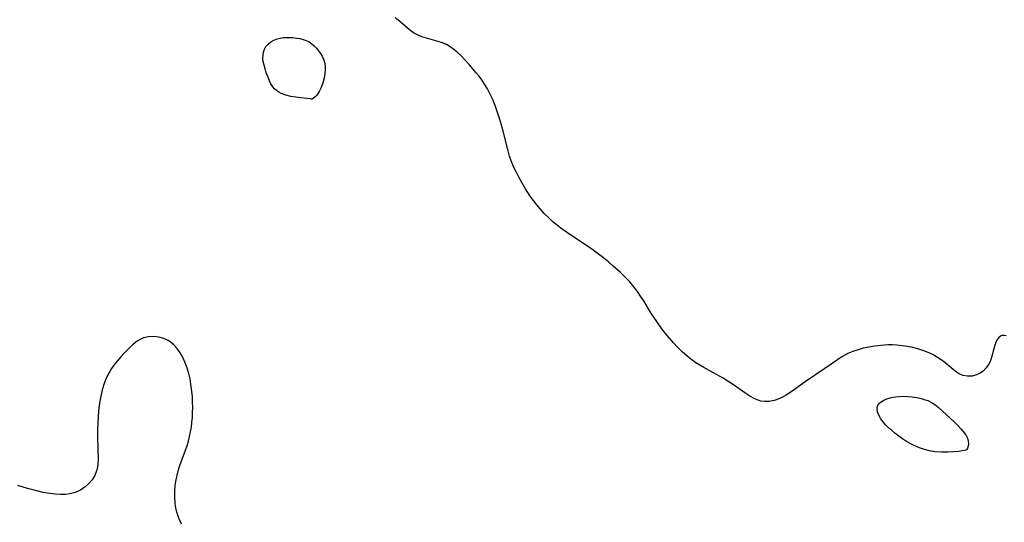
# Model space of a CAD drawing. Header units: metres. Extents: x 1073367 to 1082519, y 1569854 to 1574957.
# Tile 1016 of 1056: x 1080374 to 1080660, y 1573139 to 1573285. Entities that reach past the tile are written whole.
import ezdxf

# ---------------------------------------------------------------- set-up
doc = ezdxf.new("R2010")
doc.units = ezdxf.units.M
doc.layers.add('CGG_CurvaNivelLidar_v1', color=253, linetype='Continuous', lineweight=30)

msp = doc.modelspace()

# ---------------------------------------------------------------- linework, layer by layer
at = {"layer": 'CGG_CurvaNivelLidar_v1'}
for p, q in [((1080484.1304, 1573284.4991, 72.5), (1080482.871, 1573285.4843, 72.5)), ((1080486.9845, 1573281.9646, 72.5), (1080484.1304, 1573284.4991, 72.5)), ((1080488.1932, 1573281.0979, 72.5), (1080486.9845, 1573281.9646, 72.5)), ((1080489.5101, 1573280.3976, 72.5), (1080488.1932, 1573281.0979, 72.5)), ((1080445.3284, 1573277.1231, 72.5), (1080445.9652, 1573277.8694, 72.5)), ((1080445.9652, 1573277.8694, 72.5), (1080446.7501, 1573278.4967, 72.5)), ((1080446.7501, 1573278.4967, 72.5), (1080447.648, 1573279.0059, 72.5)), ((1080447.648, 1573279.0059, 72.5), (1080448.6338, 1573279.3868, 72.5)), ((1080448.6338, 1573279.3868, 72.5), (1080449.4787, 1573279.5918, 72.5)), ((1080449.4787, 1573279.5918, 72.5), (1080450.3567, 1573279.7173, 72.5)), ((1080450.3567, 1573279.7173, 72.5), (1080451.2568, 1573279.7761, 72.5)), ((1080451.2568, 1573279.7761, 72.5), (1080452.1695, 1573279.7764, 72.5)), ((1080452.1695, 1573279.7764, 72.5), (1080453.1875, 1573279.7151, 72.5)), ((1080453.1875, 1573279.7151, 72.5), (1080454.1999, 1573279.596, 72.5)), ((1080454.1999, 1573279.596, 72.5), (1080455.1721, 1573279.4263, 72.5)), ((1080455.1721, 1573279.4263, 72.5), (1080456.1168, 1573279.1952, 72.5)), ((1080456.1168, 1573279.1952, 72.5), (1080457.0202, 1573278.8878, 72.5)), ((1080457.0202, 1573278.8878, 72.5), (1080457.8656, 1573278.483, 72.5)), ((1080457.8656, 1573278.483, 72.5), (1080458.6414, 1573277.9614, 72.5)), ((1080458.6414, 1573277.9614, 72.5), (1080459.3516, 1573277.3428, 72.5)), ((1080490.5675, 1573279.9954, 72.5), (1080489.5101, 1573280.3976, 72.5)), ((1080495.3702, 1573278.6387, 72.5), (1080490.5675, 1573279.9954, 72.5)), ((1080496.5927, 1573278.2141, 72.5), (1080495.3702, 1573278.6387, 72.5)), ((1080497.7755, 1573277.6857, 72.5), (1080496.5927, 1573278.2141, 72.5)), ((1080444.4914, 1573274.6563, 72.5), (1080444.6433, 1573275.5375, 72.5)), ((1080444.6433, 1573275.5375, 72.5), (1080444.9191, 1573276.3671, 72.5)), ((1080444.9191, 1573276.3671, 72.5), (1080445.3284, 1573277.1231, 72.5)), ((1080459.3516, 1573277.3428, 72.5), (1080460.0058, 1573276.651, 72.5)), ((1080460.0058, 1573276.651, 72.5), (1080460.6098, 1573275.9051, 72.5)), ((1080460.6098, 1573275.9051, 72.5), (1080461.1475, 1573275.141, 72.5)), ((1080461.1475, 1573275.141, 72.5), (1080461.6225, 1573274.3396, 72.5)), ((1080498.8514, 1573277.0538, 72.5), (1080497.7755, 1573277.6857, 72.5)), ((1080499.883, 1573276.3123, 72.5), (1080498.8514, 1573277.0538, 72.5)), ((1080500.881, 1573275.4849, 72.5), (1080499.883, 1573276.3123, 72.5)), ((1080502.0113, 1573274.4377, 72.5), (1080500.881, 1573275.4849, 72.5)), ((1080444.462, 1573273.7422, 72.5), (1080444.4914, 1573274.6563, 72.5)), ((1080444.5687, 1573272.7178, 72.5), (1080444.462, 1573273.7422, 72.5)), ((1080444.7862, 1573271.6796, 72.5), (1080444.5687, 1573272.7178, 72.5)), ((1080461.6225, 1573274.3396, 72.5), (1080462.0123, 1573273.4974, 72.5)), ((1080462.0123, 1573273.4974, 72.5), (1080462.3103, 1573272.5597, 72.5)), ((1080462.3103, 1573272.5597, 72.5), (1080462.4969, 1573271.5711, 72.5)), ((1080503.1073, 1573273.3179, 72.5), (1080502.0113, 1573274.4377, 72.5)), ((1080504.3308, 1573271.9543, 72.5), (1080503.1073, 1573273.3179, 72.5)), ((1080445.078, 1573270.6324, 72.5), (1080444.7862, 1573271.6796, 72.5)), ((1080445.4359, 1573269.5287, 72.5), (1080445.078, 1573270.6324, 72.5)), ((1080445.8387, 1573268.4344, 72.5), (1080445.4359, 1573269.5287, 72.5)), ((1080462.5412, 1573270.452, 72.5), (1080462.4404, 1573269.2309, 72.5)), ((1080462.4969, 1573271.5711, 72.5), (1080462.5412, 1573270.452, 72.5)), ((1080506.3711, 1573269.526, 72.5), (1080504.3308, 1573271.9543, 72.5)), ((1080507.1964, 1573268.4894, 72.5), (1080506.3711, 1573269.526, 72.5)), ((1080446.2893, 1573267.3664, 72.5), (1080445.8387, 1573268.4344, 72.5)), ((1080446.7977, 1573266.3453, 72.5), (1080446.2893, 1573267.3664, 72.5)), ((1080461.8334, 1573266.5993, 72.5), (1080461.339, 1573265.2379, 72.5)), ((1080462.1941, 1573267.9114, 72.5), (1080461.8334, 1573266.5993, 72.5)), ((1080462.4404, 1573269.2309, 72.5), (1080462.1941, 1573267.9114, 72.5)), ((1080507.988, 1573267.4243, 72.5), (1080507.1964, 1573268.4894, 72.5)), ((1080508.8331, 1573266.164, 72.5), (1080507.988, 1573267.4243, 72.5)), ((1080447.3828, 1573265.3982, 72.5), (1080446.7977, 1573266.3453, 72.5)), ((1080447.7923, 1573264.8957, 72.5), (1080447.3828, 1573265.3982, 72.5)), ((1080448.3013, 1573264.4232, 72.5), (1080447.7923, 1573264.8957, 72.5)), ((1080448.7745, 1573264.0792, 72.5), (1080448.3013, 1573264.4232, 72.5)), ((1080449.1227, 1573263.867, 72.5), (1080448.7745, 1573264.0792, 72.5)), ((1080449.7815, 1573263.5334, 72.5), (1080449.1227, 1573263.867, 72.5)), ((1080451.1331, 1573263.0314, 72.5), (1080449.7815, 1573263.5334, 72.5)), ((1080460.7561, 1573264.0311, 72.5), (1080460.105, 1573263.0487, 72.5)), ((1080461.339, 1573265.2379, 72.5), (1080460.7561, 1573264.0311, 72.5)), ((1080509.6176, 1573264.8602, 72.5), (1080508.8331, 1573266.164, 72.5)), ((1080510.4649, 1573263.2741, 72.5), (1080509.6176, 1573264.8602, 72.5)), ((1080452.5821, 1573262.6576, 72.5), (1080451.1331, 1573263.0314, 72.5)), ((1080454.041, 1573262.3868, 72.5), (1080452.5821, 1573262.6576, 72.5)), ((1080455.4243, 1573262.1955, 72.5), (1080454.041, 1573262.3868, 72.5)), ((1080458.2753, 1573261.8984, 72.5), (1080455.4243, 1573262.1955, 72.5)), ((1080458.4593, 1573261.8634, 72.5), (1080458.2753, 1573261.8984, 72.5)), ((1080458.5, 1573261.8292, 72.5), (1080458.4593, 1573261.8634, 72.5)), ((1080458.5934, 1573261.803, 72.5), (1080458.5, 1573261.8292, 72.5)), ((1080458.7783, 1573261.8704, 72.5), (1080458.5934, 1573261.803, 72.5)), ((1080459.149, 1573262.1048, 72.5), (1080458.7783, 1573261.8704, 72.5)), ((1080459.6086, 1573262.4987, 72.5), (1080459.149, 1573262.1048, 72.5)), ((1080460.105, 1573263.0487, 72.5), (1080459.6086, 1573262.4987, 72.5)), ((1080511.2661, 1573261.5235, 72.5), (1080510.4649, 1573263.2741, 72.5)), ((1080511.9771, 1573259.728, 72.5), (1080511.2661, 1573261.5235, 72.5)), ((1080513.1781, 1573256.25, 72.5), (1080511.9771, 1573259.728, 72.5)), ((1080514.0519, 1573253.3632, 72.5), (1080513.1781, 1573256.25, 72.5)), ((1080515.6459, 1573246.7966, 72.5), (1080514.0519, 1573253.3632, 72.5)), ((1080516.0613, 1573245.3275, 72.5), (1080515.6459, 1573246.7966, 72.5)), ((1080516.544, 1573243.886, 72.5), (1080516.0613, 1573245.3275, 72.5)), ((1080516.9283, 1573242.9158, 72.5), (1080516.544, 1573243.886, 72.5)), ((1080517.3517, 1573241.9604, 72.5), (1080516.9283, 1573242.9158, 72.5)), ((1080517.948, 1573240.7368, 72.5), (1080517.3517, 1573241.9604, 72.5)), ((1080518.5846, 1573239.5278, 72.5), (1080517.948, 1573240.7368, 72.5)), ((1080519.2784, 1573238.2811, 72.5), (1080518.5846, 1573239.5278, 72.5)), ((1080520.7348, 1573235.8174, 72.5), (1080519.2784, 1573238.2811, 72.5)), ((1080522.085, 1573233.696, 72.5), (1080520.7348, 1573235.8174, 72.5)), ((1080522.991, 1573232.4096, 72.5), (1080522.085, 1573233.696, 72.5)), ((1080523.9488, 1573231.1596, 72.5), (1080522.991, 1573232.4096, 72.5)), ((1080524.957, 1573229.9484, 72.5), (1080523.9488, 1573231.1596, 72.5)), ((1080526.16, 1573228.6266, 72.5), (1080524.957, 1573229.9484, 72.5)), ((1080527.4216, 1573227.3588, 72.5), (1080526.16, 1573228.6266, 72.5)), ((1080528.7385, 1573226.1472, 72.5), (1080527.4216, 1573227.3588, 72.5)), ((1080529.9625, 1573225.118, 72.5), (1080528.7385, 1573226.1472, 72.5)), ((1080530.9401, 1573224.3608, 72.5), (1080529.9625, 1573225.118, 72.5)), ((1080533.2429, 1573222.7153, 72.5), (1080530.9401, 1573224.3608, 72.5)), ((1080539.551, 1573218.5219, 72.5), (1080533.2429, 1573222.7153, 72.5)), ((1080541.9131, 1573216.8463, 72.5), (1080539.551, 1573218.5219, 72.5)), ((1080543.3748, 1573215.7272, 72.5), (1080541.9131, 1573216.8463, 72.5)), ((1080544.8021, 1573214.5701, 72.5), (1080543.3748, 1573215.7272, 72.5)), ((1080546.1955, 1573213.3794, 72.5), (1080544.8021, 1573214.5701, 72.5)), ((1080548.2671, 1573211.5032, 72.5), (1080546.1955, 1573213.3794, 72.5)), ((1080549.6395, 1573210.1613, 72.5), (1080548.2671, 1573211.5032, 72.5)), ((1080550.9517, 1573208.7626, 72.5), (1080549.6395, 1573210.1613, 72.5)), ((1080552.1903, 1573207.2996, 72.5), (1080550.9517, 1573208.7626, 72.5)), ((1080553.1823, 1573205.9917, 72.5), (1080552.1903, 1573207.2996, 72.5)), ((1080554.1198, 1573204.6402, 72.5), (1080553.1823, 1573205.9917, 72.5)), ((1080555.0133, 1573203.2554, 72.5), (1080554.1198, 1573204.6402, 72.5)), ((1080557.1139, 1573199.8223, 72.5), (1080555.0133, 1573203.2554, 72.5)), ((1080558.7919, 1573197.2231, 72.5), (1080557.1139, 1573199.8223, 72.5)), ((1080560.2716, 1573195.129, 72.5), (1080558.7919, 1573197.2231, 72.5)), ((1080561.3279, 1573193.7602, 72.5), (1080560.2716, 1573195.129, 72.5)), ((1080408.9698, 1573192.1303, 73), (1080407.9075, 1573191.5038, 73)), ((1080409.8226, 1573192.4865, 73), (1080408.9698, 1573192.1303, 73)), ((1080411.2739, 1573192.8276, 73), (1080409.8226, 1573192.4865, 73)), ((1080412.7688, 1573192.9047, 73), (1080411.2739, 1573192.8276, 73)), ((1080414.2645, 1573192.7371, 73), (1080412.7688, 1573192.9047, 73)), ((1080415.6693, 1573192.3455, 73), (1080414.2645, 1573192.7371, 73)), ((1080416.994, 1573191.7231, 73), (1080415.6693, 1573192.3455, 73)), ((1080562.4636, 1573192.4048, 72.5), (1080561.3279, 1573193.7602, 72.5)), ((1080563.6443, 1573191.0917, 72.5), (1080562.4636, 1573192.4048, 72.5)), ((1080658.1456, 1573192.634, 72.5), (1080657.5624, 1573191.8225, 72.5)), ((1080658.5895, 1573192.9913, 72.5), (1080658.1456, 1573192.634, 72.5)), ((1080659.0772, 1573193.1953, 72.5), (1080658.5895, 1573192.9913, 72.5)), ((1080659.6421, 1573193.2264, 72.5), (1080659.0772, 1573193.1953, 72.5)), ((1080660.2231, 1573193.071, 72.5), (1080659.6421, 1573193.2264, 72.5)), ((1080405.406, 1573189.3509, 73), (1080404.2058, 1573188.0995, 73)), ((1080406.6308, 1573190.5062, 73), (1080405.406, 1573189.3509, 73)), ((1080407.9075, 1573191.5038, 73), (1080406.6308, 1573190.5062, 73)), ((1080417.4685, 1573191.4218, 73), (1080416.994, 1573191.7231, 73)), ((1080418.5783, 1573190.5052, 73), (1080417.4685, 1573191.4218, 73)), ((1080419.5709, 1573189.4026, 73), (1080418.5783, 1573190.5052, 73)), ((1080420.4553, 1573188.1541, 73), (1080419.5709, 1573189.4026, 73)), ((1080564.8592, 1573189.8152, 72.5), (1080563.6443, 1573191.0917, 72.5)), ((1080566.2229, 1573188.4608, 72.5), (1080564.8592, 1573189.8152, 72.5)), ((1080618.7695, 1573189.4939, 72.5), (1080617.2396, 1573189.0665, 72.5)), ((1080620.3631, 1573189.8356, 72.5), (1080618.7695, 1573189.4939, 72.5)), ((1080621.9805, 1573190.0968, 72.5), (1080620.3631, 1573189.8356, 72.5)), ((1080623.9222, 1573190.3172, 72.5), (1080621.9805, 1573190.0968, 72.5)), ((1080625.876, 1573190.4308, 72.5), (1080623.9222, 1573190.3172, 72.5)), ((1080627.201, 1573190.4366, 72.5), (1080625.876, 1573190.4308, 72.5)), ((1080628.5241, 1573190.3795, 72.5), (1080627.201, 1573190.4366, 72.5)), ((1080630.0842, 1573190.2266, 72.5), (1080628.5241, 1573190.3795, 72.5)), ((1080631.6317, 1573189.9893, 72.5), (1080630.0842, 1573190.2266, 72.5)), ((1080633.1409, 1573189.6795, 72.5), (1080631.6317, 1573189.9893, 72.5)), ((1080634.6258, 1573189.2974, 72.5), (1080633.1409, 1573189.6795, 72.5)), ((1080636.3735, 1573188.7374, 72.5), (1080634.6258, 1573189.2974, 72.5)), ((1080656.9672, 1573190.3431, 72.5), (1080656.0177, 1573186.8027, 72.5)), ((1080657.2399, 1573191.1257, 72.5), (1080656.9672, 1573190.3431, 72.5)), ((1080657.5624, 1573191.8225, 72.5), (1080657.2399, 1573191.1257, 72.5)), ((1080403.1619, 1573186.9591, 73), (1080402.142, 1573185.7797, 73)), ((1080404.2058, 1573188.0995, 73), (1080403.1619, 1573186.9591, 73)), ((1080421.2332, 1573186.7894, 73), (1080420.4553, 1573188.1541, 73)), ((1080421.9193, 1573185.2902, 73), (1080421.2332, 1573186.7894, 73)), ((1080567.6346, 1573187.1711, 72.5), (1080566.2229, 1573188.4608, 72.5)), ((1080569.1156, 1573185.9758, 72.5), (1080567.6346, 1573187.1711, 72.5)), ((1080612.5477, 1573186.9656, 72.5), (1080611.3062, 1573186.1635, 72.5)), ((1080613.8272, 1573187.6866, 72.5), (1080612.5477, 1573186.9656, 72.5)), ((1080614.3064, 1573187.9232, 72.5), (1080613.8272, 1573187.6866, 72.5)), ((1080615.7488, 1573188.5444, 72.5), (1080614.3064, 1573187.9232, 72.5)), ((1080617.2396, 1573189.0665, 72.5), (1080615.7488, 1573188.5444, 72.5)), ((1080638.0548, 1573188.0582, 72.5), (1080636.3735, 1573188.7374, 72.5)), ((1080639.2175, 1573187.484, 72.5), (1080638.0548, 1573188.0582, 72.5)), ((1080640.3277, 1573186.8442, 72.5), (1080639.2175, 1573187.484, 72.5)), ((1080641.3779, 1573186.1442, 72.5), (1080640.3277, 1573186.8442, 72.5)), ((1080656.0177, 1573186.8027, 72.5), (1080655.5893, 1573185.6293, 72.5)), ((1080401.1725, 1573184.5526, 73), (1080400.283, 1573183.2645, 73)), ((1080402.142, 1573185.7797, 73), (1080401.1725, 1573184.5526, 73)), ((1080422.4952, 1573183.714, 73), (1080421.9193, 1573185.2902, 73)), ((1080422.9344, 1573182.1972, 73), (1080422.4952, 1573183.714, 73)), ((1080570.149, 1573185.2479, 72.5), (1080569.1156, 1573185.9758, 72.5)), ((1080571.2836, 1573184.5295, 72.5), (1080570.149, 1573185.2479, 72.5)), ((1080572.4461, 1573183.8508, 72.5), (1080571.2836, 1573184.5295, 72.5)), ((1080578.0665, 1573180.7591, 72.5), (1080572.4461, 1573183.8508, 72.5)), ((1080607.635, 1573183.5645, 72.5), (1080601.8794, 1573179.7048, 72.5)), ((1080611.3062, 1573186.1635, 72.5), (1080607.635, 1573183.5645, 72.5)), ((1080642.4151, 1573185.3503, 72.5), (1080641.3779, 1573186.1442, 72.5)), ((1080645.4165, 1573182.8148, 72.5), (1080642.4151, 1573185.3503, 72.5)), ((1080654.4435, 1573183.7617, 72.5), (1080653.6237, 1573182.9326, 72.5)), ((1080655.1278, 1573184.7195, 72.5), (1080654.4435, 1573183.7617, 72.5)), ((1080655.5893, 1573185.6293, 72.5), (1080655.1278, 1573184.7195, 72.5)), ((1080399.5238, 1573181.937, 73), (1080398.791, 1573180.3214, 73)), ((1080399.9662, 1573182.7442, 73), (1080399.5238, 1573181.937, 73)), ((1080400.283, 1573183.2645, 73), (1080399.9662, 1573182.7442, 73)), ((1080423.2917, 1573180.6426, 73), (1080422.9344, 1573182.1972, 73)), ((1080423.5753, 1573179.061, 73), (1080423.2917, 1573180.6426, 73)), ((1080579.7232, 1573179.7601, 72.5), (1080578.0665, 1573180.7591, 72.5)), ((1080646.5369, 1573182.0713, 72.5), (1080645.4165, 1573182.8148, 72.5)), ((1080647.7506, 1573181.5702, 72.5), (1080646.5369, 1573182.0713, 72.5)), ((1080649.0233, 1573181.3377, 72.5), (1080647.7506, 1573181.5702, 72.5)), ((1080650.3722, 1573181.3908, 72.5), (1080649.0233, 1573181.3377, 72.5)), ((1080651.6812, 1573181.7411, 72.5), (1080650.3722, 1573181.3908, 72.5)), ((1080652.6955, 1573182.2506, 72.5), (1080651.6812, 1573181.7411, 72.5)), ((1080653.6237, 1573182.9326, 72.5), (1080652.6955, 1573182.2506, 72.5)), ((1080398.1868, 1573178.6346, 73), (1080397.6896, 1573176.8953, 73)), ((1080398.791, 1573180.3214, 73), (1080398.1868, 1573178.6346, 73)), ((1080423.8394, 1573177.0241, 73), (1080423.5753, 1573179.061, 73)), ((1080581.3281, 1573178.7115, 72.5), (1080579.7232, 1573179.7601, 72.5)), ((1080584.3438, 1573176.5697, 72.5), (1080581.3281, 1573178.7115, 72.5)), ((1080601.8794, 1573179.7048, 72.5), (1080597.4456, 1573176.5291, 72.5)), ((1080397.2858, 1573175.1173, 73), (1080396.9999, 1573173.507, 73)), ((1080397.6896, 1573176.8953, 73), (1080397.2858, 1573175.1173, 73)), ((1080423.9786, 1573175.4126, 73), (1080423.8394, 1573177.0241, 73)), ((1080424.0574, 1573173.7961, 73), (1080423.9786, 1573175.4126, 73)), ((1080585.792, 1573175.5809, 72.5), (1080584.3438, 1573176.5697, 72.5)), ((1080587.2641, 1573174.7584, 72.5), (1080585.792, 1573175.5809, 72.5)), ((1080595.3154, 1573175.2397, 72.5), (1080594.2512, 1573174.7436, 72.5)), ((1080596.362, 1573175.8316, 72.5), (1080595.3154, 1573175.2397, 72.5)), ((1080597.4456, 1573176.5291, 72.5), (1080596.362, 1573175.8316, 72.5)), ((1080625.584, 1573174.7828, 72.5), (1080626.57, 1573175.0917, 72.5)), ((1080626.57, 1573175.0917, 72.5), (1080627.393, 1573175.2776, 72.5)), ((1080627.393, 1573175.2776, 72.5), (1080628.2494, 1573175.4132, 72.5)), ((1080628.2494, 1573175.4132, 72.5), (1080629.2947, 1573175.5078, 72.5)), ((1080629.2947, 1573175.5078, 72.5), (1080630.3613, 1573175.5336, 72.5)), ((1080630.3613, 1573175.5336, 72.5), (1080631.6786, 1573175.4769, 72.5)), ((1080631.6786, 1573175.4769, 72.5), (1080632.9935, 1573175.3386, 72.5)), ((1080632.9935, 1573175.3386, 72.5), (1080634.2896, 1573175.1317, 72.5)), ((1080634.2896, 1573175.1317, 72.5), (1080635.5497, 1573174.8627, 72.5)), ((1080396.9999, 1573173.507, 73), (1080396.7268, 1573171.3345, 73)), ((1080424.0426, 1573170.8091, 73), (1080424.0745, 1573172.3014, 73)), ((1080424.0745, 1573172.3014, 73), (1080424.0574, 1573173.7961, 73)), ((1080588.2583, 1573174.3602, 72.5), (1080587.2641, 1573174.7584, 72.5)), ((1080588.9977, 1573174.1576, 72.5), (1080588.2583, 1573174.3602, 72.5)), ((1080590.0785, 1573174.0026, 72.5), (1080588.9977, 1573174.1576, 72.5)), ((1080591.4719, 1573174.0303, 72.5), (1080590.0785, 1573174.0026, 72.5)), ((1080592.8696, 1573174.2841, 72.5), (1080591.4719, 1573174.0303, 72.5)), ((1080594.2512, 1573174.7436, 72.5), (1080592.8696, 1573174.2841, 72.5)), ((1080622.7722, 1573171.9305, 72.5), (1080622.9216, 1573172.773, 72.5)), ((1080622.9216, 1573172.773, 72.5), (1080623.3181, 1573173.3994, 72.5)), ((1080623.3181, 1573173.3994, 72.5), (1080623.9243, 1573173.9381, 72.5)), ((1080623.9243, 1573173.9381, 72.5), (1080624.6922, 1573174.398, 72.5)), ((1080624.6922, 1573174.398, 72.5), (1080625.584, 1573174.7828, 72.5)), ((1080635.5497, 1573174.8627, 72.5), (1080636.7545, 1573174.5316, 72.5)), ((1080636.7545, 1573174.5316, 72.5), (1080637.538, 1573174.2633, 72.5)), ((1080637.538, 1573174.2633, 72.5), (1080638.6087, 1573173.7728, 72.5)), ((1080638.6087, 1573173.7728, 72.5), (1080639.5621, 1573173.1316, 72.5)), ((1080639.5621, 1573173.1316, 72.5), (1080640.519, 1573172.3455, 72.5)), ((1080640.519, 1573172.3455, 72.5), (1080645.1647, 1573168.1088, 72.5)), ((1080396.5787, 1573169.4971, 73), (1080396.4882, 1573167.655, 73)), ((1080396.7268, 1573171.3345, 73), (1080396.5787, 1573169.4971, 73)), ((1080423.8565, 1573167.9938, 73), (1080423.9655, 1573169.322, 73)), ((1080423.9655, 1573169.322, 73), (1080424.0426, 1573170.8091, 73)), ((1080622.9092, 1573170.9977, 72.5), (1080622.7722, 1573171.9305, 72.5)), ((1080623.2765, 1573170.0153, 72.5), (1080622.9092, 1573170.9977, 72.5)), ((1080623.8372, 1573169.0194, 72.5), (1080623.2765, 1573170.0153, 72.5)), ((1080396.4882, 1573167.655, 73), (1080396.4432, 1573165.8159, 73)), ((1080423.4638, 1573165.2077, 73), (1080423.6891, 1573166.5952, 73)), ((1080423.6891, 1573166.5952, 73), (1080423.8565, 1573167.9938, 73)), ((1080624.4938, 1573168.1256, 72.5), (1080623.8372, 1573169.0194, 72.5)), ((1080625.2586, 1573167.2514, 72.5), (1080624.4938, 1573168.1256, 72.5)), ((1080626.1045, 1573166.399, 72.5), (1080625.2586, 1573167.2514, 72.5)), ((1080627.0111, 1573165.5719, 72.5), (1080626.1045, 1573166.399, 72.5)), ((1080645.1647, 1573168.1088, 72.5), (1080646.2252, 1573167.0883, 72.5)), ((1080646.2252, 1573167.0883, 72.5), (1080647.227, 1573166.024, 72.5)), ((1080396.4432, 1573165.8159, 73), (1080396.4413, 1573163.4298, 73)), ((1080422.8285, 1573162.4893, 73), (1080423.1767, 1573163.8343, 73)), ((1080423.1767, 1573163.8343, 73), (1080423.4638, 1573165.2077, 73)), ((1080627.9631, 1573164.7752, 72.5), (1080627.0111, 1573165.5719, 72.5)), ((1080629.0958, 1573163.9005, 72.5), (1080627.9631, 1573164.7752, 72.5)), ((1080630.1989, 1573163.1345, 72.5), (1080629.0958, 1573163.9005, 72.5)), ((1080647.227, 1573166.024, 72.5), (1080648.0982, 1573164.9376, 72.5)), ((1080648.0982, 1573164.9376, 72.5), (1080648.6203, 1573164.128, 72.5)), ((1080648.6203, 1573164.128, 72.5), (1080649.0061, 1573163.3229, 72.5)), ((1080396.4413, 1573163.4298, 73), (1080396.6069, 1573157.3205, 73)), ((1080421.9851, 1573159.8435, 73), (1080422.4273, 1573161.1595, 73)), ((1080422.4273, 1573161.1595, 73), (1080422.8285, 1573162.4893, 73)), ((1080631.3518, 1573162.4161, 72.5), (1080630.1989, 1573163.1345, 72.5)), ((1080632.5423, 1573161.7421, 72.5), (1080631.3518, 1573162.4161, 72.5)), ((1080633.7627, 1573161.1135, 72.5), (1080632.5423, 1573161.7421, 72.5)), ((1080635.1346, 1573160.5299, 72.5), (1080633.7627, 1573161.1135, 72.5)), ((1080649.0061, 1573163.3229, 72.5), (1080649.2491, 1573162.4779, 72.5)), ((1080649.236, 1573161.0108, 72.5), (1080649.0549, 1573160.4584, 72.5)), ((1080649.3176, 1573161.6886, 72.5), (1080649.236, 1573161.0108, 72.5)), ((1080649.2491, 1573162.4779, 72.5), (1080649.3176, 1573161.6886, 72.5)), ((1080420.371, 1573155.403, 73), (1080421.9851, 1573159.8435, 73)), ((1080636.5053, 1573160.0738, 72.5), (1080635.1346, 1573160.5299, 72.5)), ((1080637.9855, 1573159.7001, 72.5), (1080636.5053, 1573160.0738, 72.5)), ((1080639.5335, 1573159.4356, 72.5), (1080637.9855, 1573159.7001, 72.5)), ((1080641.4756, 1573159.2783, 72.5), (1080639.5335, 1573159.4356, 72.5)), ((1080643.3587, 1573159.2733, 72.5), (1080641.4756, 1573159.2783, 72.5)), ((1080645.0854, 1573159.3723, 72.5), (1080643.3587, 1573159.2733, 72.5)), ((1080646.4685, 1573159.5157, 72.5), (1080645.0854, 1573159.3723, 72.5)), ((1080648.5, 1573159.8318, 72.5), (1080646.4685, 1573159.5157, 72.5)), ((1080648.7707, 1573159.9962, 72.5), (1080648.5, 1573159.8318, 72.5)), ((1080649.0549, 1573160.4584, 72.5), (1080648.7707, 1573159.9962, 72.5)), ((1080396.5166, 1573155.6437, 73), (1080396.2247, 1573154.0577, 73)), ((1080396.6069, 1573157.3205, 73), (1080396.5166, 1573155.6437, 73)), ((1080419.8922, 1573153.9197, 73), (1080420.371, 1573155.403, 73)), ((1080395.6139, 1573152.507, 73), (1080394.8551, 1573151.2796, 73)), ((1080396.1618, 1573153.8426, 73), (1080395.6139, 1573152.507, 73)), ((1080396.2247, 1573154.0577, 73), (1080396.1618, 1573153.8426, 73)), ((1080419.2569, 1573151.2947, 73), (1080419.6432, 1573153.0283, 73)), ((1080419.6432, 1573153.0283, 73), (1080419.8922, 1573153.9197, 73)), ((1080376.077, 1573148.7658, 73), (1080373.2882, 1573149.604, 73)), ((1080392.8322, 1573149.195, 73), (1080391.4732, 1573148.3017, 73)), ((1080393.9201, 1573150.1697, 73), (1080392.8322, 1573149.195, 73)), ((1080394.8551, 1573151.2796, 73), (1080393.9201, 1573150.1697, 73)), ((1080418.8554, 1573147.8695, 73), (1080418.9969, 1573149.5838, 73)), ((1080418.9969, 1573149.5838, 73), (1080419.2569, 1573151.2947, 73)), ((1080378.7794, 1573148.034, 73), (1080376.077, 1573148.7658, 73)), ((1080380.6799, 1573147.6093, 73), (1080378.7794, 1573148.034, 73)), ((1080382.5678, 1573147.273, 73), (1080380.6799, 1573147.6093, 73)), ((1080384.1792, 1573147.0661, 73), (1080382.5678, 1573147.273, 73)), ((1080385.7622, 1573146.9679, 73), (1080384.1792, 1573147.0661, 73)), ((1080387.0931, 1573147.0001, 73), (1080385.7622, 1573146.9679, 73)), ((1080388.3845, 1573147.1677, 73), (1080387.0931, 1573147.0001, 73)), ((1080389.9818, 1573147.617, 73), (1080388.3845, 1573147.1677, 73)), ((1080391.4732, 1573148.3017, 73), (1080389.9818, 1573147.617, 73)), ((1080418.841, 1573146.1603, 73), (1080418.8554, 1573147.8695, 73)), ((1080418.9708, 1573144.4653, 73), (1080418.841, 1573146.1603, 73)), ((1080419.0762, 1573143.7494, 73), (1080418.9708, 1573144.4653, 73)), ((1080419.1915, 1573143.1446, 73), (1080419.0762, 1573143.7494, 73)), ((1080419.4972, 1573141.9118, 73), (1080419.1915, 1573143.1446, 73)), ((1080420.0833, 1573140.1157, 73), (1080419.4972, 1573141.9118, 73)), ((1080420.7744, 1573138.3389, 73), (1080420.0833, 1573140.1157, 73))]:
    msp.add_line(p, q, dxfattribs=at)

doc.saveas('drawing.dxf')
